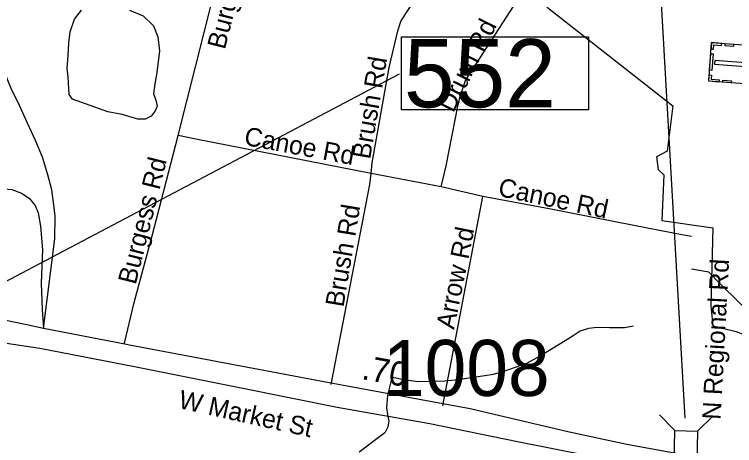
# Model space of a CAD drawing. Extents: x 1662474 to 1856135, y 779280 to 917889.
# Drawn here: x 1714723 to 1718426, y 853848 to 856063 of the extents above; entities that cross this region are included whole.
import ezdxf

# ---------------------------------------------------------------- set-up
doc = ezdxf.new("R2010")
doc.units = 0
for name, color, linetype in [('Cogo Default Point CELL', 7, 'Continuous'), ('Exist Boundary Political City Limit New', 7, 'Continuous'), ('Exist Cultural Cemetery CELL', 7, 'Continuous'), ('Exist Hydrographic Misc Water Feature', 7, 'Continuous'), ('Exist Hydrographic Pond Under 1500 Sq Ft', 7, 'Continuous'), ('Exist Railroad Mainline', 7, 'Continuous'), ('Exist Road Non-System Type 51', 7, 'Continuous'), ('Exist Road Non-System Type 51 Label', 7, 'Continuous'), ('Exist Road Primary NC Ramp 1 Lane Attributed', 7, 'Continuous'), ('Exist Road Primary NC Structure Standard Bridge Number Label', 7, 'Continuous'), ('Exist Road Secondary Mileage Tenths English Label', 7, 'Continuous'), ('Exist Road Secondary Structure Standard Bridge CELL', 7, 'Continuous'), ('Exist Road Secondary Structure Standard Bridge Number Label', 7, 'Continuous'), ('Exist Road Secondary Type 51 Attributed', 7, 'Continuous'), ('Exist Road Secondary Type 51 Label', 7, 'Continuous'), ('Map Preparation Boundary City Limit Buffer Line', 7, 'Continuous')]:
    doc.layers.add(name, color=color, linetype=linetype)

msp = doc.modelspace()

# ---------------------------------------------------------------- linework, layer by layer
at = {"layer": 'Exist Boundary Political City Limit New'}
msp.add_lwpolyline([(1715121.9, 858498.4), (1715016.6, 858056.7), (1715963.1, 857499.3), (1715950.1, 857304.9), (1716717.4, 857247.6), (1716904.1, 856640.1), (1717464.2, 856098.1), (1718108.2, 855593.3), (1718080.2, 855359.7), (1718024.2, 855331.6), (1718033.6, 855266.2), (1718061.6, 855238.2), (1718052.2, 855004.5), (1718313.6, 854967.1), (1718304.4, 854565.2), (1718313.6, 854462.4), (1718435, 854434.4), (1718528.4, 854397), (1718603, 854303.5), (1718621.8, 854144.6), (1718631, 853967.1), (1718659, 853845.6)], dxfattribs=at)
at = {"layer": 'Exist Cultural Cemetery CELL'}
for points in [[(1718562, 855899.2), (1718547.3, 855700.6), (1718293.4, 855719.3), (1718308, 855917.9)], [(1718305.7, 855884.9), (1718317.1, 855884), (1718318.7, 855906), (1718359, 855903), (1718359.9, 855914.1), (1718308.1, 855917.9)], [(1718377.8, 855912.8), (1718421, 855909.6), (1718420.2, 855898.2), (1718377, 855901.4)], [(1718315.3, 855859.7), (1718309, 855775.1), (1718297.7, 855775.9), (1718303.9, 855860.6)], [(1718524.7, 855792.6), (1718526.1, 855811.2), (1718323.9, 855826.1), (1718322.5, 855807.5)], [(1718295.8, 855752.4), (1718307.3, 855751.5), (1718305.7, 855729.6), (1718346, 855726.6), (1718345.2, 855715.5), (1718293.4, 855719.3)], [(1718366.3, 855725.4), (1718409.5, 855722.2), (1718408.7, 855710.8), (1718365.5, 855714)]]:
    msp.add_lwpolyline(points, close=True, dxfattribs=at)
at = {"layer": 'Exist Hydrographic Misc Water Feature'}
msp.add_lwpolyline([(1717905.7, 854460.4), (1717859.6, 854452.3), (1717783.5, 854453.1), (1717719.6, 854453.6), (1717675.6, 854449.5), (1717631.3, 854435.6), (1717595.4, 854411.7), (1717555.2, 854386.3), (1717430.8, 854310.9), (1717396.8, 854291.1), (1717356.6, 854268.9), (1717264.4, 854237.2), (1717226.4, 854225.6), (1717184.3, 854213.4), (1717142, 854206), (1717038.2, 854190.1), (1716990.1, 854184.5), (1716936, 854179), (1716797.9, 854175.3), (1716738, 854183.9), (1716706.1, 854189.4), (1716686.1, 854193.9), (1716664.2, 854197.7), (1716657.9, 854175.7), (1716641.6, 854106.3), (1716637.3, 854042.3), (1716641.2, 854007.7), (1716649.1, 853974), (1716642.9, 853943.8), (1716628.6, 853913.7), (1716496, 853814.6)], dxfattribs=at)
at = {"layer": 'Exist Hydrographic Pond Under 1500 Sq Ft'}
for points in [[(1715203.4, 855562), (1715021.8, 855627), (1715005.5, 855651.4), (1715000.1, 855740.8), (1714994.7, 855786.9), (1715000.1, 855851.9), (1715002.8, 855917), (1715010.9, 855973.8), (1715032.6, 856038.9), (1715067.9, 856084.9)], [(1715314.6, 856084.9), (1715385, 856055.1), (1715439.2, 856003.7), (1715460.9, 855946.8), (1715469.1, 855876.3), (1715455.5, 855765.2), (1715444.7, 855705.6), (1715439.2, 855654.1), (1715450.1, 855621.6), (1715458.2, 855591.8), (1715447.4, 855567.4), (1715425.7, 855540.3), (1715395.9, 855524.1), (1715357.9, 855524.1), (1715276.6, 855548.5), (1715203.4, 855562)]]:
    msp.add_lwpolyline(points, dxfattribs=at)
at = {"layer": 'Exist Railroad Mainline'}
msp.add_lwpolyline([(1714611.7, 854383.6), (1714853.7, 854348.9), (1715349, 854251.8), (1715888.4, 854143.9), (1716383.6, 854044.6), (1716859.2, 853961.5), (1717310.7, 853868.6), (1717838.1, 853764.9), (1718105.6, 853718), (1718295.5, 853686.1)], dxfattribs=at)
at = {"layer": 'Exist Road Non-System Type 51'}
for p, q in [((1716918.2, 855176.9), (1716557.9, 855245.9)), ((1717130.9, 855127.8), (1716918.2, 855176.9)), ((1716925.6, 854051.2), (1717130.9, 855127.8))]:
    msp.add_line(p, q, dxfattribs=at)
for points in [[(1715565.2, 855441.4), (1715746.1, 856155), (1715768.4, 856250.6), (1715788.1, 856346.9), (1715806.8, 856445.6), (1715831.1, 856592.9), (1715902.8, 857232.9)], [(1716557.9, 855245.9), (1716563.1, 855299.7), (1716649.5, 855789.2), (1716694.4, 855979.2), (1716710.9, 856025.7), (1716736.1, 856067.7), (1716763.1, 856109.1), (1716919.1, 856272.6), (1717035.1, 856389.4)], [(1716918.2, 855176.9), (1716944, 855285), (1717004.9, 855599.9), (1717017.5, 855645.4), (1717043.2, 855723.6), (1717309.9, 856137.4)], [(1715290.2, 854374.2), (1715339.9, 854582.7), (1715430.9, 854925.7), (1715565.2, 855441.4)], [(1716557.9, 855245.9), (1715655.9, 855421.8), (1715565.2, 855441.4)], [(1716351.6, 854161.9), (1716551.4, 855189.4), (1716557.9, 855245.9)], [(1718203.9, 854921.5), (1718154.8, 854930.2), (1717908, 854977.9), (1717472.9, 855063.2), (1717130.9, 855127.8)], [(1719159.6, 853577.2), (1719226.1, 853728.4), (1719221.1, 853788.7), (1718447.6, 854584.8), (1718350.5, 854680.2), (1718293.4, 854738.8), (1718203.9, 854753.2)]]:
    msp.add_lwpolyline(points, dxfattribs=at)
at = {"layer": 'Exist Road Primary NC Ramp 1 Lane Attributed'}
for points in [[(1714873.1, 854449.9), (1714931.4, 854910.2), (1714933.2, 855025.7), (1714926.1, 855085), (1714915.1, 855162.4), (1714895.8, 855237.8), (1714867.6, 855328.9), (1714831.1, 855415.2), (1714790.5, 855503.6), (1714748.8, 855594.7), (1714706.2, 855681.6), (1714668.8, 855774.5), (1714641.6, 855852.7), (1714613.6, 855951.7), (1714593.6, 856055.9), (1714581.4, 856141.2), (1714573.4, 856230.9), (1714580.5, 856357.9), (1714671.4, 857088.1)], [(1714501.6, 854761.2), (1714505.9, 854954.3), (1714516, 855032.7), (1714547.4, 855095.4), (1714548.1, 855096.9), (1714582.3, 855133.1), (1714624.5, 855161.2), (1714668.7, 855167.2), (1714710.9, 855163.2), (1714759.1, 855145.1), (1714799.3, 855119), (1714829.4, 855080.9), (1714845.5, 855042.7), (1714857.5, 854974.4), (1714867.6, 854853.9), (1714861.5, 854681.3), (1714865.6, 854546.7), (1714873.1, 854449.9)]]:
    msp.add_lwpolyline(points, dxfattribs=at)
at = {"layer": 'Exist Road Primary NC Structure Standard Bridge Number Label'}
msp.add_line((1714616.1, 854657.8), (1716703.2, 855757.5), dxfattribs=at)
msp.add_lwpolyline([(1716713.6, 855948.1), (1717674.5, 855948.1), (1717674.5, 855573.1), (1716713.6, 855573.1)], close=True, dxfattribs=at)
at = {"layer": 'Exist Road Secondary Structure Standard Bridge CELL'}
for p, q in [((1718040.7, 854006.2), (1718119, 853924.5)), ((1718316.4, 854000.5), (1718234.8, 853922.1))]:
    msp.add_line(p, q, dxfattribs=at)
msp.add_lwpolyline([(1718234.8, 853922.1), (1718229.6, 853674.3), (1718113.9, 853676.7), (1718119, 853924.5)], close=True, dxfattribs=at)
at = {"layer": 'Exist Road Secondary Structure Standard Bridge Number Label'}
msp.add_line((1718172.4, 853988.6), (1718041.8, 856256.3), dxfattribs=at)
at = {"layer": 'Exist Road Secondary Type 51 Attributed'}
for points in [[(1714873.1, 854449.9), (1714778.2, 854470.1), (1714619.9, 854502.4), (1714537, 854522.6)], [(1718174.3, 853799.4), (1717937, 853840.6), (1717871.3, 853853.5), (1717569.4, 853919.1), (1717066.1, 854037.2), (1716926.3, 854062.8), (1716341, 854169.8), (1715314.6, 854364.4), (1715298.9, 854366.7), (1714873.1, 854449.9)]]:
    msp.add_lwpolyline(points, dxfattribs=at)
at = {"layer": 'Map Preparation Boundary City Limit Buffer Line'}
msp.add_lwpolyline([(1715121.9, 858498.4), (1715016.6, 858056.7), (1715963.1, 857499.3), (1715950.1, 857304.9), (1716717.4, 857247.6), (1716904.1, 856640.1), (1717464.2, 856098.1), (1718108.2, 855593.3), (1718080.2, 855359.7), (1718024.2, 855331.6), (1718033.6, 855266.2), (1718061.6, 855238.2), (1718052.2, 855004.5), (1718313.6, 854967.1), (1718304.4, 854565.2), (1718313.6, 854462.4), (1718435, 854434.4), (1718528.4, 854397), (1718603, 854303.5), (1718621.8, 854144.6), (1718631, 853967.1), (1718659, 853845.6)], dxfattribs=at)

# ---------------------------------------------------------------- texts
at = {"layer": 'Cogo Default Point CELL'}
msp.add_text('1008', height=288, dxfattribs=at).set_placement((1716618.2, 854102.6))
at = {"layer": 'Exist Road Non-System Type 51 Label'}
for s, rotation, p in [('Burgess Rd', 75.9458, (1715805.5, 855878.6)), ('Drum Rd', 63.5392, (1716979.5, 855553.3)), ('Brush Rd', 80.4163, (1716552, 855315.3)), ('Canoe Rd', 349.4572, (1715900.1, 855393.3)), ('Burgess Rd', 75.9257, (1715346.6, 854670.8)), ('Canoe Rd', 348.1304, (1717205.4, 855131.3)), ('Brush Rd', 80.5301, (1716414.9, 854555.6)), ('Arrow Rd', 78.5776, (1716984, 854440.9))]:
    msp.add_text(s, height=95, rotation=rotation, dxfattribs=at).set_placement(p)
at = {"layer": 'Exist Road Primary NC Structure Standard Bridge Number Label'}
msp.add_text('552', height=350, dxfattribs=at).set_placement((1716726.2, 855585.6))
at = {"layer": 'Exist Road Secondary Mileage Tenths English Label'}
msp.add_text('.70', height=125, rotation=349.6379, dxfattribs=at).set_placement((1716504.2, 854190))
at = {"layer": 'Exist Road Secondary Type 51 Label'}
for s, rotation, p in [('N Regional Rd', 86.962, (1718354.1, 853979.2)), ('W Market St', 347.4731, (1715562.1, 854041.5))]:
    msp.add_text(s, height=95, rotation=rotation, dxfattribs=at).set_placement(p)

doc.saveas('drawing.dxf')
